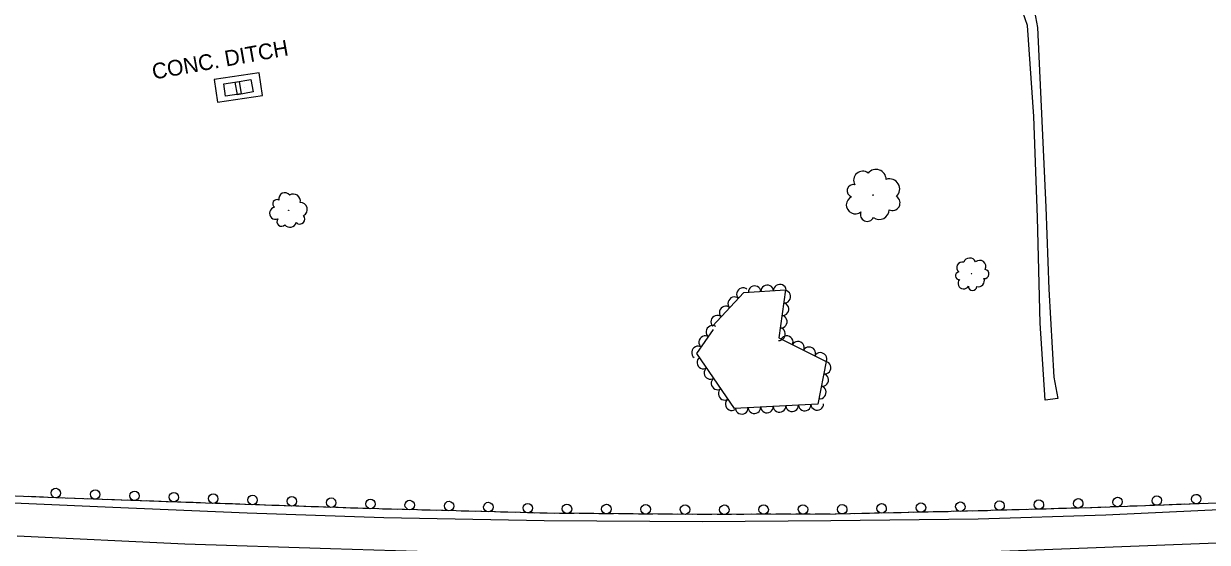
# Model space of a CAD drawing. Extents: x 1722896 to 1754269, y 648279 to 666297.
# Drawn here: x 1739132.5 to 1739508.5, y 649807.1 to 649971.8 of the extents above; entities that cross this region are included whole.
import ezdxf

# ---------------------------------------------------------------- set-up
doc = ezdxf.new("R2010")
doc.units = 0
for name, color, linetype in [('DESIGN - CENTERLINE - Proposed', 7, 'Continuous'), ('DESIGN - SCRATCH - User 1', 7, 'Continuous'), ('SURVEY - CENTERLINE - Preliminary Text', 7, 'Continuous'), ('SURVEY - CONTOURS - Intermediate with optional Text', 7, 'Continuous'), ('SURVEY - DRAINAGE - Natural Features', 7, 'Continuous'), ('SURVEY - VEGETATION - Features with Text', 7, 'Continuous')]:
    doc.layers.add(name, color=color, linetype=linetype)

msp = doc.modelspace()

# ---------------------------------------------------------------- linework, layer by layer
at = {"layer": 'DESIGN - CENTERLINE - Proposed'}
msp.add_lwpolyline([(1739461.08, 649852.75), (1739456.99, 649852.19), (1739455.46, 649876.69), (1739454.58, 649910.24), (1739453.45, 649942.32), (1739451.37, 649971.17), (1739449.92, 649975.42), (1739445.79, 649977.69), (1739431.54, 649979.23), (1739405.47, 649982.41), (1739392.53, 649979.14), (1739390.7, 649985.95), (1739402.77, 649988.8), (1739407.26, 649986.68), (1739424.2, 649983.93), (1739441.28, 649982.1), (1739450.38, 649980.63), (1739453.29, 649977.32), (1739454.58, 649970.53), (1739457.24, 649913.56), (1739458.13, 649887.46), (1739459.73, 649859.55), (1739461.08, 649852.75)], dxfattribs=at)
at = {"layer": 'DESIGN - SCRATCH - User 1'}
for points in [[(1739685.85, 649831.3), (1739652.65, 649828.69), (1739609.85, 649825.21), (1739562.62, 649821.97), (1739517.31, 649819.76), (1739471.86, 649818.07), (1739431.65, 649816.92), (1739390.61, 649816.04), (1739347.96, 649815.91), (1739298.48, 649816.28), (1739241.19, 649817.79), (1739190.23, 649819.54), (1739142.73, 649821.22), (1739091.11, 649823.36)], [(1739136.4, 649821.48), (1739134.05, 649821.58)], [(1739138.75, 649821.38), (1739136.4, 649821.48)], [(1739144.94, 649821.14), (1739142.73, 649821.22), (1739140.35, 649821.32)], [(1739148.89, 649821), (1739146.54, 649821.08)], [(1739151.24, 649820.92), (1739148.89, 649821)], [(1739157.44, 649820.7), (1739152.84, 649820.86)], [(1739161.38, 649820.56), (1739159.04, 649820.64)], [(1739163.73, 649820.47), (1739161.38, 649820.56)], [(1739169.93, 649820.26), (1739165.33, 649820.42)], [(1739173.88, 649820.11), (1739171.53, 649820.2)], [(1739176.22, 649820.03), (1739173.88, 649820.11)], [(1739182.42, 649819.81), (1739177.82, 649819.97)], [(1739186.37, 649819.67), (1739184.02, 649819.76)], [(1739188.72, 649819.59), (1739186.37, 649819.67)], [(1739194.91, 649819.38), (1739190.31, 649819.53)], [(1739198.86, 649819.24), (1739196.51, 649819.32)], [(1739201.21, 649819.16), (1739198.86, 649819.24)], [(1739207.41, 649818.95), (1739202.81, 649819.1)], [(1739211.35, 649818.81), (1739209, 649818.89)], [(1739213.7, 649818.73), (1739211.35, 649818.81)], [(1739219.9, 649818.52), (1739215.3, 649818.68)], [(1739223.84, 649818.38), (1739221.5, 649818.46)], [(1739226.19, 649818.3), (1739223.84, 649818.38)], [(1739232.39, 649818.09), (1739227.79, 649818.25)], [(1739236.34, 649817.95), (1739233.99, 649818.04)], [(1739238.69, 649817.88), (1739236.34, 649817.95)], [(1739244.88, 649817.69), (1739241.19, 649817.79), (1739240.29, 649817.82)], [(1739248.83, 649817.59), (1739246.48, 649817.65)], [(1739251.18, 649817.53), (1739248.83, 649817.59)], [(1739257.38, 649817.36), (1739252.78, 649817.48)], [(1739261.33, 649817.26), (1739258.98, 649817.32)], [(1739263.68, 649817.2), (1739261.33, 649817.26)], [(1739269.88, 649817.04), (1739265.28, 649817.16)], [(1739273.82, 649816.93), (1739271.48, 649816.99)], [(1739276.17, 649816.87), (1739273.82, 649816.93)], [(1739282.37, 649816.71), (1739277.77, 649816.83)], [(1739286.32, 649816.6), (1739283.97, 649816.66)], [(1739288.67, 649816.54), (1739286.32, 649816.6)], [(1739294.87, 649816.38), (1739290.27, 649816.5)], [(1739411.31, 649816.48), (1739408.96, 649816.43)], [(1739413.66, 649816.53), (1739411.31, 649816.48)], [(1739419.86, 649816.66), (1739415.26, 649816.57)], [(1739423.81, 649816.75), (1739421.46, 649816.7)], [(1739426.16, 649816.8), (1739423.81, 649816.75)], [(1739432.35, 649816.94), (1739431.65, 649816.92), (1739427.76, 649816.83)], [(1739436.3, 649817.05), (1739433.95, 649816.98)], [(1739438.65, 649817.12), (1739436.3, 649817.05)], [(1739444.85, 649817.29), (1739440.25, 649817.16)], [(1739448.8, 649817.41), (1739446.45, 649817.34)], [(1739451.15, 649817.47), (1739448.8, 649817.41)], [(1739457.34, 649817.65), (1739452.75, 649817.52)], [(1739461.29, 649817.76), (1739458.94, 649817.7)], [(1739463.64, 649817.83), (1739461.29, 649817.76)], [(1739469.84, 649818.01), (1739465.24, 649817.88)], [(1739473.79, 649818.14), (1739471.86, 649818.07), (1739471.44, 649818.06)], [(1739476.14, 649818.23), (1739473.79, 649818.14)], [(1739482.33, 649818.46), (1739477.73, 649818.29)], [(1739486.28, 649818.6), (1739483.93, 649818.52)], [(1739488.63, 649818.69), (1739486.28, 649818.6)], [(1739494.82, 649818.92), (1739490.23, 649818.75)], [(1739498.77, 649819.07), (1739496.42, 649818.98)], [(1739501.12, 649819.16), (1739498.77, 649819.07)], [(1739507.31, 649819.39), (1739502.72, 649819.21)], [(1739298.82, 649816.28), (1739298.48, 649816.28), (1739296.47, 649816.34)], [(1739301.17, 649816.26), (1739298.82, 649816.28)], [(1739307.36, 649816.22), (1739302.77, 649816.25)], [(1739311.31, 649816.19), (1739308.97, 649816.2)], [(1739313.67, 649816.17), (1739311.31, 649816.19)], [(1739319.86, 649816.12), (1739315.27, 649816.16)], [(1739323.81, 649816.09), (1739321.47, 649816.11)], [(1739326.17, 649816.08), (1739323.81, 649816.09)], [(1739332.36, 649816.03), (1739327.77, 649816.06)], [(1739336.31, 649816), (1739333.97, 649816.02)], [(1739338.66, 649815.98), (1739336.31, 649816)], [(1739344.86, 649815.94), (1739340.26, 649815.97)], [(1739348.81, 649815.92), (1739347.96, 649815.91), (1739346.46, 649815.92)], [(1739351.16, 649815.92), (1739348.81, 649815.92)], [(1739357.36, 649815.94), (1739352.76, 649815.93)], [(1739361.31, 649815.95), (1739358.96, 649815.95)], [(1739363.66, 649815.96), (1739361.31, 649815.95)], [(1739369.86, 649815.98), (1739365.26, 649815.96)], [(1739373.81, 649815.99), (1739371.46, 649815.98)], [(1739376.16, 649816), (1739373.81, 649815.99)], [(1739382.36, 649816.01), (1739377.76, 649816)], [(1739386.31, 649816.03), (1739383.96, 649816.02)], [(1739388.66, 649816.03), (1739386.31, 649816.03)], [(1739394.86, 649816.13), (1739390.61, 649816.04), (1739390.26, 649816.04)], [(1739398.81, 649816.21), (1739396.46, 649816.16)], [(1739401.16, 649816.26), (1739398.81, 649816.21)], [(1739407.36, 649816.4), (1739402.76, 649816.3)]]:
    msp.add_lwpolyline(points, dxfattribs=at)
for centre, start, end in [((1739142.73, 649822.72), 20.8834, 20.8736), ((1739155.21, 649822.28), 21.2363, 21.2265), ((1739167.7, 649821.83), 21.2363, 21.2265), ((1739180.2, 649821.39), 21.2363, 21.2265), ((1739192.69, 649820.95), 21.2961, 21.2863), ((1739205.18, 649820.52), 21.2961, 21.2863), ((1739217.67, 649820.1), 21.2961, 21.2863), ((1739230.17, 649819.67), 21.2961, 21.2863), ((1739242.65, 649819.25), 21.755, 21.7452), ((1739255.14, 649818.92), 21.755, 21.7452), ((1739442.53, 649818.73), 24.9018, 24.8919), ((1739455.02, 649819.08), 24.9018, 24.8919), ((1739467.52, 649819.44), 24.9018, 24.8919), ((1739480, 649819.87), 25.3916, 25.3818), ((1739492.49, 649820.34), 25.3916, 25.3818), ((1739504.98, 649820.8), 25.3916, 25.3818), ((1739267.64, 649818.59), 21.755, 21.7452), ((1739280.13, 649818.27), 21.755, 21.7452), ((1739292.63, 649817.94), 21.755, 21.7452), ((1739305.1, 649817.73), 22.8323, 22.8225), ((1739317.6, 649817.64), 22.8323, 22.8225), ((1739330.1, 649817.55), 22.8323, 22.8225), ((1739342.6, 649817.45), 22.8323, 22.8225), ((1739355.08, 649817.43), 23.4287, 23.4188), ((1739367.58, 649817.47), 23.4287, 23.4188), ((1739380.08, 649817.51), 23.4287, 23.4188), ((1739392.55, 649817.58), 24.4848, 24.475), ((1739405.05, 649817.85), 24.4848, 24.475), ((1739417.55, 649818.11), 24.4848, 24.475), ((1739430.05, 649818.38), 24.4848, 24.475)]:
    msp.add_arc(centre, 1.5, start, end, dxfattribs=at)
at = {"layer": 'SURVEY - CENTERLINE - Preliminary Text'}
for points in [[(1739109.84, 649820.41), (1739160.88, 649818.21), (1739203.51, 649816.42), (1739246.94, 649814.96), (1739297.84, 649814.03), (1739348.16, 649813.63), (1739388.9, 649813.98), (1739435.72, 649814.56), (1739476.31, 649815.81), (1739514.55, 649817.56), (1739567.61, 649820.25), (1739617.69, 649823.55), (1739646.19, 649825.96), (1739684.58, 649829.84)], [(1739130.41, 649809.17), (1739183.71, 649806.62), (1739229.98, 649805.06), (1739278.19, 649803.63), (1739325.93, 649802.97), (1739372.31, 649803.05), (1739426.48, 649803.6), (1739470.45, 649805.3), (1739533.37, 649807.75), (1739580.68, 649810.44), (1739616.07, 649812.78), (1739654.5, 649815.88), (1739686.93, 649818.73)]]:
    msp.add_lwpolyline(points, dxfattribs=at)
at = {"layer": 'SURVEY - DRAINAGE - Natural Features'}
for p, q in [((1739198.81, 649951.1), (1739198.81, 649951.1)), ((1739202.56, 649951.66), (1739202.56, 649951.66))]:
    msp.add_line(p, q, dxfattribs=at)
msp.add_lwpolyline([(1739194.06, 649946.83), (1739208.41, 649948.95), (1739207.34, 649956.17), (1739192.99, 649954.05)], close=True, dxfattribs=at)
for points in [[(1739196.65, 649948.74), (1739196.04, 649952.69), (1739200.98, 649953.46), (1739201.59, 649949.5), (1739196.65, 649948.74)], [(1739200.47, 649949.24), (1739199.74, 649953.17), (1739204.65, 649954.09), (1739205.39, 649950.16), (1739200.47, 649949.24)]]:
    msp.add_lwpolyline(points, dxfattribs=at)
at = {"layer": 'SURVEY - VEGETATION - Features with Text'}
msp.add_lwpolyline([(1739351.36, 649875.74), (1739361.28, 649886.38), (1739374.54, 649887.23), (1739372.43, 649872.01), (1739387.45, 649864.53), (1739384.81, 649850.94), (1739358.27, 649849.55), (1739346.36, 649867.02), (1739351.68, 649874.63)], dxfattribs=at)
for centre, radius in [((1739402.34, 649917.36), 0.1), ((1739216.72, 649912.54), 0.0671), ((1739433.61, 649892.36), 0.0615)]:
    msp.add_circle(centre, radius, dxfattribs=at)
for centre, radius, start, end in [((1739399.04, 649922.05), 2.87, 52.9161, 209.705), ((1739403.25, 649922.22), 3.27, 1.9688, 139.493), ((1739407.56, 649919.26), 3.25, 312.8646, 108.7031), ((1739215.47, 649916.17), 1.92, 36.848, 193.6369), ((1739396.04, 649918.73), 1.97, 75.0322, 253.7779), ((1739212.92, 649914.59), 1.32, 58.9641, 237.7098), ((1739218.21, 649915.5), 2.19, 345.9007, 123.4249), ((1739220.44, 649912.79), 2.18, 296.7965, 92.635), ((1739396.7, 649914.24), 2.86, 115.0529, 308.4726), ((1739408.51, 649914.84), 2.4, 243.1175, 58.1178), ((1739212.51, 649911.57), 1.92, 98.9848, 292.4045), ((1739220.22, 649909.77), 1.61, 227.0494, 42.0497), ((1739400.5, 649911.17), 2.18, 157.6716, 334.9907), ((1739404.34, 649912.71), 3.09, 232.9586, 359.8043), ((1739214.39, 649908.89), 1.46, 141.6035, 318.9226), ((1739217.14, 649909.18), 2.07, 216.8905, 343.7362), ((1739430.67, 649894.3), 1.76, 74.4533, 231.2423), ((1739433.03, 649895.35), 2.01, 23.5061, 161.0303), ((1739436.17, 649894.62), 2, 334.4019, 130.2404), ((1739429.7, 649891.72), 1.21, 96.5695, 275.3151), ((1739437.7, 649892.31), 1.47, 264.6548, 79.6551), ((1739431.09, 649889.31), 1.76, 136.5902, 330.0099), ((1739433.95, 649888.41), 1.34, 179.2088, 356.528), ((1739435.8, 649890.16), 1.9, 254.4959, 21.3416)]:
    msp.add_arc(centre, radius, start, end, dxfattribs=at)
for centre, major_axis in [((1739360.91, 649885.98), (1.36, 1.46)), ((1739364.73, 649886.6), (2, 0.13)), ((1739368.72, 649886.86), (2, 0.13)), ((1739372.71, 649887.11), (2, 0.13)), ((1739358.18, 649883.06), (1.36, 1.46)), ((1739374.24, 649885.07), (-0.27, -1.98)), ((1739355.45, 649880.13), (1.36, 1.46)), ((1739373.69, 649881.11), (-0.27, -1.98)), ((1739352.73, 649877.21), (1.36, 1.46)), ((1739373.14, 649877.15), (-0.27, -1.98)), ((1739348.93, 649870.7), (1.15, 1.64)), ((1739351.22, 649873.97), (1.15, 1.64)), ((1739372.59, 649873.19), (-0.27, -1.98)), ((1739374.95, 649870.76), (1.79, -0.89)), ((1739346.64, 649867.42), (1.15, 1.64)), ((1739378.53, 649868.97), (1.79, -0.89)), ((1739382.11, 649867.19), (1.79, -0.89)), ((1739348.34, 649864.11), (-1.13, 1.65)), ((1739385.69, 649865.4), (1.79, -0.89)), ((1739350.6, 649860.81), (-1.13, 1.65)), ((1739387.06, 649862.53), (-0.38, -1.96)), ((1739352.85, 649857.5), (-1.13, 1.65)), ((1739386.29, 649858.6), (-0.38, -1.96)), ((1739355.1, 649854.2), (-1.13, 1.65)), ((1739385.53, 649854.67), (-0.38, -1.96)), ((1739357.35, 649850.89), (-1.13, 1.65)), ((1739372.62, 649850.3), (-2, -0.11)), ((1739376.62, 649850.51), (-2, -0.11)), ((1739380.61, 649850.72), (-2, -0.11)), ((1739384.61, 649850.93), (-2, -0.11)), ((1739360.64, 649849.67), (-2, -0.11)), ((1739364.63, 649849.88), (-2, -0.11)), ((1739368.63, 649850.09), (-2, -0.11))]:
    msp.add_ellipse(centre, major_axis=major_axis, ratio=0.940188, start_param=0, end_param=3.141593, dxfattribs=at)

# ---------------------------------------------------------------- texts
at = {"layer": 'SURVEY - CONTOURS - Intermediate with optional Text'}
msp.add_text('CONC. DITCH', height=5, rotation=10.192, dxfattribs=at).set_placement((1739173.77, 649954.02))

doc.saveas('drawing.dxf')
